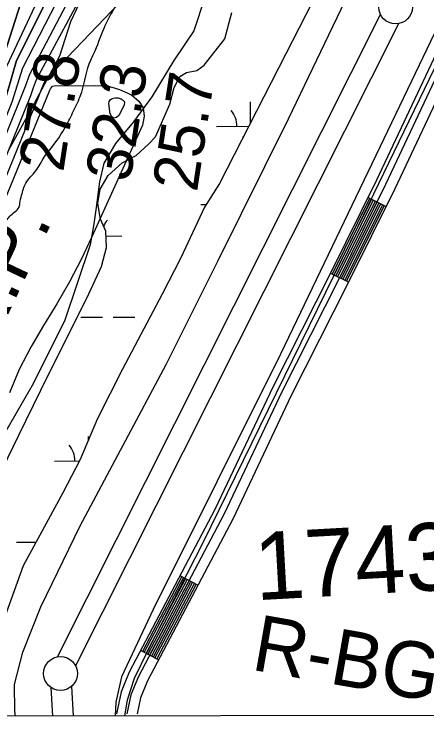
# Model space of a CAD drawing. Extents: x 3324104 to 3361979, y 612876 to 638273.
# Drawn here: x 3338072 to 3338682, y 618257 to 619312 of the extents above; entities that cross this region are included whole.
import ezdxf

# ---------------------------------------------------------------- set-up
doc = ezdxf.new("R2010")
doc.units = 0
for name, color, linetype in [('V-GRID-FRAM', 7, 'Continuous'), ('V-LEVE-TOET', 7, 'Continuous'), ('V-RIVR-EDGE', 7, 'Continuous'), ('V-RIVR-RANG', 7, 'Continuous'), ('V-RIVR-RANG-IDEN', 7, 'Continuous'), ('V-ROAD-CNTR', 7, 'Continuous'), ('V-SITE-VEGE', 7, 'Continuous'), ('V-SURV-IDEN', 7, 'Continuous'), ('V-SURV-LINE', 7, 'Continuous'), ('V-TOPO-DPTH', 7, 'Continuous'), ('V-TOPO-MAJR', 7, 'Continuous'), ('V-TOPO-MINR', 7, 'Continuous'), ('V-TOPO-SHOR', 7, 'Continuous'), ('V-TOPO-WATR', 7, 'Continuous'), ('V-TOPO-WATR-IDEN', 7, 'Continuous'), ('V-WETL-SWMP', 7, 'Continuous')]:
    doc.layers.add(name, color=color, linetype=linetype)

msp = doc.modelspace()

# ---------------------------------------------------------------- linework, layer by layer
at = {"layer": 'V-GRID-FRAM'}
msp.add_lwpolyline([(3328194.1, 636440.7), (3359767.9, 636495.9), (3359807.6, 618312.1), (3328217.9, 618256.9), (3328194.1, 636440.7)], dxfattribs=at)
at = {"layer": 'V-LEVE-TOET'}
for points in [[(3339416.8, 620890.1), (3339301.7, 620617.7), (3339132.1, 620236.2), (3338997.8, 619937.5), (3338847.2, 619604.6), (3338653.6, 619200.7), (3338465.7, 618809.4), (3338277.7, 618431.6), (3338230.9, 618332.4), (3338222.5, 618294.5), (3338221.2, 618274.4)], [(3338073.8, 618274.1), (3338072.8, 618281.3), (3338072.5, 618321.1), (3338084.7, 618368.7), (3338111.4, 618435.8), (3338169.6, 618555.6), (3338296.6, 618794.1), (3338373, 618947), (3338478, 619157.3), (3338567.6, 619345.1), (3338635.4, 619479.5), (3338714.5, 619657.6), (3338829.8, 619906.7), (3338947.9, 620172.4), (3339085.1, 620475.1), (3339251.4, 620856.3)]]:
    msp.add_lwpolyline(points, dxfattribs=at)
at = {"layer": 'V-RIVR-EDGE'}
msp.add_spline([(3337752.3, 618273.6), (3337756.9, 618279.6), (3337759.2, 618284.2), (3337760.4, 618293.1), (3337765.9, 618307.5), (3337779.5, 618324.9), (3337782.3, 618350.9), (3337789, 618383), (3337792.5, 618390.8), (3337799.9, 618404.7), (3337814.3, 618426.8), (3337826.7, 618445.4), (3337831, 618460.9), (3337835, 618479.1), (3337842, 618505.5), (3337846.3, 618524.1), (3337849.4, 618531.4), (3337859.6, 618546.1), (3337869.3, 618562.4), (3337879.1, 618586.8), (3337888.8, 618612), (3337894.7, 618630.2), (3337896.2, 618637.9), (3337894.7, 618646.5), (3337894.7, 618651.1), (3337898.2, 618663.9), (3337903.3, 618677.5), (3337905.3, 618689.1), (3337905.3, 618701.1), (3337907.3, 618712.8), (3337915.5, 618732.9), (3337926.8, 618759.3), (3337940.8, 618785.6), (3337947, 618796), (3337954.8, 618808.4), (3337956, 618814.6), (3337956.4, 618827.8), (3337956.4, 618831.7), (3337958.8, 618837.5), (3337959.2, 618844.9), (3337959.2, 618851.9), (3337959.2, 618859.2), (3337956.9, 618861.6), (3337958.5, 618867), (3337964.3, 618871.6), (3337964.7, 618876.3), (3337965.9, 618880.2), (3337969.8, 618882.9), (3337969.4, 618894.9), (3337983.4, 618893.3), (3337992.3, 618908), (3338007.1, 618927.7), (3338015.3, 618935.1), (3338028.5, 618945.1), (3338037.8, 618951.7), (3338046.7, 618956.7), (3338050.6, 618961), (3338052.2, 618963.7), (3338051.8, 618968.4), (3338043.7, 618969.9), (3338052.6, 618986.6), (3338057.7, 619001.3), (3338067, 619014.9), (3338079.9, 619029.2), (3338080.3, 619032.7), (3338083, 619044.7), (3338089.3, 619062.5), (3338103.6, 619080.3), (3338116.5, 619100.8), (3338132.8, 619122.1), (3338149.6, 619149.2), (3338161.3, 619172.1), (3338171.8, 619196.9), (3338185.1, 619244.5), (3338189.4, 619253.4), (3338205, 619291.8), (3338221, 619322.4), (3338235.4, 619348.7), (3338241.2, 619364.6), (3338246.3, 619381.3), (3338251, 619391), (3338260.3, 619406.8), (3338273.6, 619431.6), (3338285.7, 619458), (3338291.6, 619478.5), (3338293.1, 619493.2), (3338303.7, 619514.1), (3338302.9, 619523.5), (3338302.9, 619530.8), (3338308, 619545.6), (3338312.3, 619559.1), (3338317.8, 619575), (3338321.7, 619578.5), (3338327.5, 619580.4), (3338331, 619582.7), (3338333.7, 619587.4), (3338336.8, 619601.7), (3338340.4, 619614.1), (3338348.6, 619636.2), (3338358.7, 619655.9), (3338378.5, 619688.1), (3338398.8, 619716), (3338404.6, 619726.4), (3338411.7, 619752), (3338418.7, 619776.8), (3338428.9, 619807), (3338438.6, 619824.8), (3338456.6, 619866.7), (3338472.5, 619895.7), (3338502.1, 619939.1), (3338517.7, 619962.3), (3338532.1, 619990.2), (3338537.6, 620010.7), (3338539.5, 620026.6), (3338537.2, 620030.9), (3338527.2, 620033.6), (3338526, 620036.4), (3338536.9, 620051.8), (3338537.3, 620058), (3338536.5, 620065), (3338536.6, 620068.5), (3338536.9, 620071.2), (3338549, 620086.7), (3338561.8, 620103), (3338567.3, 620109.9), (3338568.1, 620117.7), (3338571.2, 620121.2), (3338573.9, 620123.5), (3338588.3, 620136.6), (3338595.7, 620151), (3338605.8, 620164.1), (3338626, 620181.5), (3338629.1, 620187.7), (3338629.2, 620193.9), (3338631.9, 620219.5), (3338634.3, 620234.6), (3338646.4, 620263.3), (3338660.8, 620297.8), (3338681.9, 620341.9), (3338693.2, 620358.2), (3338696.7, 620372.2), (3338693.6, 620384.6), (3338688.2, 620389.2), (3338674.6, 620395.1), (3338674.3, 620397), (3338680.1, 620410.6), (3338684.8, 620426.5), (3338695.7, 620447.8), (3338716.7, 620479.5), (3338733.9, 620505.5), (3338746.3, 620529.9), (3338746.3, 620534.1), (3338744, 620544.6), (3338741.3, 620550.4), (3338742.5, 620551.6), (3338745.2, 620552.8), (3338748.7, 620556.2), (3338754.2, 620565.5), (3338754.6, 620575.2), (3338753.4, 620584.5), (3338755, 620586.5), (3338758.5, 620592.7), (3338760.8, 620598.9), (3338762, 620606.6), (3338766.3, 620623.3), (3338769.1, 620637.6), (3338770.3, 620658.6), (3338770.7, 620668.3), (3338770.7, 620677.6), (3338770.8, 620687.6), (3338775.1, 620697.3), (3338787.9, 620716.3), (3338806.2, 620748.8), (3338817.5, 620765.5), (3338833.1, 620803.1), (3338849.5, 620833.7)], degree=3, dxfattribs=at)
at = {"layer": 'V-ROAD-CNTR'}
for p, q in [((3338622, 619027.9), (3338595.1, 619041.2)), ((3338566.5, 618915.9), (3338539.6, 618929.2)), ((3338343.8, 618467.9), (3338317.3, 618481.8)), ((3338285.5, 618357.3), (3338259, 618371.3))]:
    msp.add_line(p, q, dxfattribs=at)
for points in [[(3339425.2, 620876.9), (3339314.4, 620624.9), (3339156.3, 620268.7), (3339040, 620006), (3338940.5, 619779.8), (3338873.8, 619637.4), (3338805.5, 619486.2), (3338696.7, 619254.9), (3338607.9, 619067), (3338539.2, 618928.3), (3338454.5, 618760.4), (3338369, 618579.9), (3338242.1, 618339.2), (3338230, 618309.9), (3338223.2, 618277.5)], [(3339438.9, 620870.8), (3339328.1, 620618.8), (3339170, 620262.6), (3339053.7, 619999.9), (3338954.2, 619773.6), (3338887.4, 619631.1), (3338819.2, 619479.9), (3338710.2, 619248.5), (3338621.4, 619060.5), (3338552.6, 618921.6), (3338467.9, 618753.8), (3338382.4, 618573.2), (3338255.7, 618332.9), (3338244.4, 618305.5), (3338238.6, 618277.5)], [(3339452.6, 620864.7), (3339341.9, 620612.8), (3339183.7, 620256.5), (3339067.5, 619993.9), (3338967.8, 619767.4), (3338901, 619624.8), (3338832.8, 619473.6), (3338723.8, 619242.1), (3338634.9, 619054), (3338566, 618914.9), (3338481.4, 618747.2), (3338395.8, 618566.5), (3338269.3, 618326.5), (3338258.8, 618301.1), (3338253.9, 618277.5)], [(3338597.8, 619039.9), (3338542.3, 618927.9)], [(3338600.5, 619038.5), (3338545, 618926.5)], [(3338603.2, 619037.2), (3338547.7, 618925.2)], [(3338605.9, 619035.9), (3338550.4, 618923.9)], [(3338608.6, 619034.5), (3338553.1, 618922.5)], [(3338611.3, 619033.2), (3338555.7, 618921.2)], [(3338614, 619031.9), (3338558.4, 618919.9)], [(3338616.6, 619030.5), (3338561.1, 618918.5)], [(3338619.3, 619029.2), (3338563.8, 618917.2)], [(3338320, 618480.4), (3338261.6, 618369.9)], [(3338322.6, 618479.1), (3338264.3, 618368.5)], [(3338325.3, 618477.7), (3338267, 618367.1)], [(3338327.9, 618476.3), (3338269.6, 618365.7)], [(3338330.6, 618474.9), (3338272.3, 618364.3)], [(3338333.2, 618473.5), (3338274.9, 618362.9)], [(3338335.9, 618472.1), (3338277.6, 618361.5)], [(3338338.5, 618470.7), (3338280.2, 618360.1)], [(3338341.2, 618469.3), (3338282.9, 618358.7)]]:
    msp.add_lwpolyline(points, dxfattribs=at)
at = {"layer": 'V-SITE-VEGE'}
for p, q in [((3338376.6, 619407.2), (3338337.8, 619287.6)), ((3338155.8, 619301.3), (3338182.5, 619358.8)), ((3338139.7, 619250.8), (3338155.8, 619301.3)), ((3338337.8, 619287.6), (3338308, 619243.8)), ((3338094.8, 619167), (3338139.7, 619250.8)), ((3338308, 619243.8), (3338275.5, 619190.2)), ((3338275.5, 619190.2), (3338248.6, 619153.1)), ((3338064.2, 619111.5), (3338094.8, 619167)), ((3338248.6, 619153.1), (3338221.8, 619120.9)), ((3338221.8, 619120.9), (3338204.5, 619091.7)), ((3338204.5, 619091.7), (3338198, 619064.5)), ((3338198, 619064.5), (3338193.4, 619026.6)), ((3338193.4, 619026.6), (3338189.7, 619002.4)), ((3338189.7, 619002.4), (3338184.2, 618971.3)), ((3338184.2, 618971.3), (3338146.3, 618858.5)), ((3338146.3, 618858.5), (3338098.6, 618763.1)), ((3338098.6, 618763.1), (3338049.8, 618679.3))]:
    msp.add_line(p, q, dxfattribs=at)
at = {"layer": 'V-SURV-LINE'}
for points in [[(3338136.1, 618361.9), (3338613.8, 619311.7)], [(3338640.6, 619298.2), (3338162.9, 618348.4)], [(3338129.1, 618274.2), (3338126.7, 618316.5)], [(3338156.6, 618318.1), (3338159.1, 618274.3)]]:
    msp.add_lwpolyline(points, dxfattribs=at)
for centre in [(3338636.2, 619322.9), (3338140.5, 618337.2)]:
    msp.add_circle(centre, 25, dxfattribs=at)
at = {"layer": 'V-TOPO-DPTH'}
for points in [[(3339335.7, 621992), (3339327.2, 621977.3), (3339318.8, 621962.5), (3339193.7, 621707.1), (3339016.1, 621381.5), (3339006.6, 621366.4), (3338671.8, 620563.1), (3338447.8, 619983.3), (3338443.5, 619975.2), (3338075.2, 619243.7), (3338070.3, 619226.6), (3338065.4, 619209.5), (3338060.5, 619192.4), (3337782.6, 618500.7), (3337775.9, 618479.7), (3337769.2, 618458.6), (3337693.7, 618273.5)], [(3339335.7, 621992), (3339327.2, 621977.3), (3339318.8, 621962.5), (3339193.7, 621707.1), (3339016.1, 621381.5), (3339006.6, 621366.4), (3338671.8, 620563.1), (3338447.8, 619983.3), (3338443.5, 619975.2), (3338075.2, 619243.7), (3338070.3, 619226.6), (3338065.4, 619209.5), (3338060.5, 619192.4), (3337782.6, 618500.7), (3337775.9, 618479.7), (3337769.2, 618458.6), (3337693.7, 618273.5)], [(3338971.8, 621362.8), (3338646.6, 620600.4), (3338643.6, 620595.4), (3338640.5, 620590.4), (3338637.4, 620585.5), (3338634.3, 620580.5), (3338387.6, 620051.1), (3338380.7, 620034.6), (3338373.5, 620018.3), (3338365.8, 620002.2), (3338357.9, 619986.2), (3338117.6, 619441.8), (3338048.6, 619227.5), (3338047, 619220), (3338045.3, 619212.5), (3338043.4, 619205), (3338041.5, 619197.6), (3337764.7, 618506.9), (3337761, 618494.9), (3337757.3, 618482.9), (3337753.5, 618470.9), (3337672.4, 618273.4)], [(3337693.7, 618273.5), (3337672.4, 618273.4), (3337753.5, 618470.9), (3337757.3, 618482.9), (3337761, 618494.9), (3337764.7, 618506.9), (3338041.5, 619197.6), (3338043.4, 619205), (3338045.3, 619212.5), (3338047, 619220), (3338048.6, 619227.5), (3338117.6, 619441.8), (3338357.9, 619986.2), (3338365.8, 620002.2), (3338373.5, 620018.3), (3338380.7, 620034.6), (3338387.6, 620051.1), (3338634.3, 620580.5), (3338637.4, 620585.5), (3338640.5, 620590.4), (3338643.6, 620595.4), (3338646.6, 620600.4), (3338971.8, 621362.8)], [(3337693.7, 618273.5), (3337716.6, 618273.5), (3337775.7, 618415.3), (3337785.6, 618445.8), (3337795.5, 618476.2), (3338088.6, 619205.9), (3338094.9, 619223.8), (3338463.6, 619923.6), (3338472.8, 619941), (3338707.5, 620527.2), (3338708.2, 620529), (3338709.7, 620532.5), (3338711.4, 620535.9), (3338712.3, 620537.6), (3338714.2, 620540.9), (3339041, 621356.6)]]:
    msp.add_lwpolyline(points, dxfattribs=at)
at = {"layer": 'V-TOPO-MAJR'}
for points in [[(3338123.7, 619197.4), (3338124.3, 619199), (3338125.6, 619202), (3338128.5, 619205.6), (3338131.3, 619206.4), (3338192, 619207), (3338204.2, 619206.2), (3338216.2, 619204.3), (3338227.7, 619200.8), (3338239.1, 619196.1), (3338246, 619192.6), (3338256.2, 619183.8), (3338262.8, 619173.6), (3338264.1, 619161.6), (3338261.7, 619148.3), (3338187, 618983.2), (3338170.8, 618949.4), (3338153.6, 618916.2), (3338135, 618883.7), (3338115.4, 618851.8), (3338096.5, 618819.6), (3338079.4, 618786.6), (3338064.9, 618752.3)], [(3337744.4, 618273.6), (3337823.2, 618459.6), (3337825, 618465.1), (3337826.9, 618470.7), (3337828.7, 618476.2), (3337830.5, 618481.7), (3337832.4, 618487.6), (3337833.3, 618490.2), (3337834.4, 618492.7), (3337835.6, 618495.2), (3338123.7, 619197.4)]]:
    msp.add_lwpolyline(points, dxfattribs=at)
at = {"layer": 'V-TOPO-MINR'}
for points in [[(3337672.4, 618273.4), (3337753.5, 618470.9), (3337757.3, 618482.9), (3337761, 618494.9), (3337764.7, 618506.9), (3338041.5, 619197.6), (3338043.4, 619205), (3338045.3, 619212.5), (3338047, 619220), (3338048.6, 619227.5), (3338117.6, 619441.8), (3338357.9, 619986.2), (3338365.8, 620002.2), (3338373.5, 620018.3), (3338380.7, 620034.6), (3338387.6, 620051.1), (3338634.3, 620580.5), (3338637.4, 620585.5), (3338640.5, 620590.4), (3338643.6, 620595.4), (3338646.6, 620600.4), (3338971.8, 621362.8)], [(3337705.7, 618273.5), (3337769, 618426.6), (3337777.3, 618452.3), (3337785.6, 618478), (3338069, 619182.7), (3338076.8, 619207.7), (3338084.7, 619232.7), (3338456.2, 619953.9), (3338465.7, 619971.4), (3338677.2, 620527.9), (3339023.2, 621362.8)], [(3337716.6, 618273.5), (3337775.7, 618415.3), (3337785.6, 618445.8), (3337795.5, 618476.2), (3338088.6, 619205.9), (3338094.9, 619223.8), (3338463.6, 619923.6), (3338472.8, 619941), (3338707.5, 620527.2), (3338708.2, 620529), (3338709.7, 620532.5), (3338711.4, 620535.9), (3338712.3, 620537.6), (3338714.2, 620540.9), (3339041, 621356.6)], [(3337725.1, 618273.5), (3337794.3, 618439.9), (3337805.6, 618474.4), (3338096.4, 619192.2), (3338100.6, 619204.1), (3338105.1, 619215.7), (3338484.5, 619920), (3338488.9, 619928.4), (3338493.4, 619936.8), (3338742.8, 620501.6), (3339044.3, 621319.6)], [(3337682.7, 618273.5), (3337761.3, 618464.9), (3337766.5, 618481.3), (3337771.7, 618497.8), (3338048.2, 619186.9), (3338051.6, 619199), (3338054.9, 619211.1), (3338058, 619223.2), (3338061, 619235.4), (3338144.7, 619414.3), (3338413.4, 619987.3), (3338415.8, 619995.2), (3338418.2, 620003.1), (3338664, 620590.8)], [(3337734.6, 618273.5), (3337809.5, 618452.6), (3337816.1, 618472.6), (3338108.1, 619189.6), (3338110.4, 619195.9), (3338112.8, 619202.3), (3338115.4, 619208.5), (3338118.2, 619214.6), (3338663, 619784.7)], [(3338219.6, 619158.6), (3338216.6, 619160.7), (3338214, 619164.7), (3338212.2, 619180.2), (3338212.7, 619183.2), (3338213.8, 619185.6), (3338215.9, 619187.2), (3338218.8, 619188.3), (3338221.8, 619188.6), (3338226, 619188.4), (3338230.1, 619187.1), (3338231.9, 619186.3), (3338235.2, 619182.7), (3338234.9, 619177.9), (3338227, 619162.3), (3338223.1, 619159.5), (3338219.6, 619158.6)]]:
    msp.add_lwpolyline(points, dxfattribs=at)
at = {"layer": 'V-TOPO-SHOR'}
for points in [[(3339417.4, 620836.8), (3339323.1, 620621.7), (3339233.5, 620418.3), (3339113.5, 620156.5), (3339016.3, 619933.7), (3338896.3, 619658.3), (3338768.6, 619387.8), (3338580.6, 618999.4), (3338350.7, 618529.2)], [(3338350.7, 618529.2), (3338269.5, 618371.4), (3338249.5, 618329.6), (3338239.1, 618297.5), (3338235, 618274.4)]]:
    msp.add_lwpolyline(points, dxfattribs=at)
at = {"layer": 'V-TOPO-WATR'}
msp.add_lwpolyline([(3337693.7, 618273.5), (3337769.2, 618458.6), (3337775.9, 618479.7), (3337782.6, 618500.7), (3338060.5, 619192.4), (3338065.4, 619209.5), (3338070.3, 619226.6), (3338075.2, 619243.7), (3338443.5, 619975.2), (3338447.8, 619983.3), (3338671.8, 620563.1), (3339006.6, 621366.4), (3339016.1, 621381.5), (3339193.7, 621707.1), (3339318.8, 621962.5), (3339327.2, 621977.3), (3339335.7, 621992)], dxfattribs=at)
at = {"layer": 'V-WETL-SWMP'}
for p, q in [((3338513.2, 619330.6), (3338474, 619253.7)), ((3338383.7, 619276), (3338394, 619314.9)), ((3338353, 619237), (3338383.7, 619276)), ((3338474, 619253.7), (3338375.7, 619061.8)), ((3338342.4, 619229.1), (3338353, 619237)), ((3338317.2, 619220.2), (3338326.9, 619226.1)), ((3338326.9, 619226.1), (3338342.4, 619229.1)), ((3338308.6, 619203.7), (3338317.2, 619220.2)), ((3338302, 619179.4), (3338308.6, 619203.7)), ((3338421.4, 619151.1), (3338421.4, 619182.5)), ((3338281.1, 619130.7), (3338302, 619179.4)), ((3338371.4, 619146.4), (3338419.1, 619146.5)), ((3338270.5, 619120), (3338281.1, 619130.7)), ((3338409.5, 619131), (3338411.2, 619131)), ((3338252.2, 619103.3), (3338270.5, 619120)), ((3338231.9, 619092.5), (3338252.2, 619103.3)), ((3338210.8, 619073.9), (3338231.9, 619092.5)), ((3338199.3, 619053.5), (3338210.8, 619073.9)), ((3338375.7, 619061.8), (3338353.7, 619026.8)), ((3338195.6, 619032.1), (3338199.3, 619053.5)), ((3338199.6, 619008.9), (3338195.6, 619032.1)), ((3338353.7, 619026.8), (3338318.4, 618951.8)), ((3338348.2, 619030.9), (3338356.3, 619030.9)), ((3338207.5, 618991.5), (3338199.6, 619008.9)), ((3338208.7, 618967.2), (3338207.5, 618991.5)), ((3338207.9, 618984.2), (3338231.2, 618984.3)), ((3338201.2, 618939.1), (3338208.7, 618967.2)), ((3338318.4, 618951.8), (3338290.7, 618898.3)), ((3338179.2, 618892.3), (3338201.2, 618939.1)), ((3338290.7, 618898.3), (3338232.4, 618787.3)), ((3338122, 618778.4), (3338179.2, 618892.3)), ((3338170.6, 618864.1), (3338202.6, 618864.2)), ((3338218.6, 618864.2), (3338250.6, 618864.2)), ((3338232.4, 618787.3), (3338195.2, 618714.2)), ((3338079, 618689.8), (3338122, 618778.4)), ((3338195.2, 618714.2), (3338169.5, 618653.9)), ((3338039.9, 618610), (3338079, 618689.8)), ((3338181.8, 618682.7), (3338181.8, 618687.5)), ((3338169.5, 618653.9), (3338143.7, 618604.3)), ((3338131.8, 618651.4), (3338168.2, 618651.5)), ((3338143.7, 618604.3), (3338085.4, 618496.2)), ((3338075.2, 618531.3), (3338104.4, 618531.3)), ((3338085.4, 618496.2), (3338045.6, 618387.2))]:
    msp.add_line(p, q, dxfattribs=at)
for centre, start, end in [((3338366.2, 619146.9), 359.3282, 40.8718), ((3338236.5, 618984.8), 139.3282, 156.4138), ((3338126.6, 618651.9), 359.3282, 40.8718)]:
    msp.add_arc(centre, 35.2, start, end, dxfattribs=at)

# ---------------------------------------------------------------- texts
at = {"layer": 'V-RIVR-RANG'}
for s, p in [('27.8', (3338144.5, 619077.5)), ('32.3', (3338243.4, 619062.7)), ('25.7', (3338342.3, 619047.9))]:
    msp.add_text(s, height=67, rotation=81.3383, dxfattribs=at).set_placement(p)
at = {"layer": 'V-RIVR-RANG-IDEN'}
msp.add_text('R-BG2', height=83, rotation=350.0164, dxfattribs=at).set_placement((3338421, 618343))
at = {"layer": 'V-SURV-IDEN'}
msp.add_text('1743+33.2', height=100, rotation=3.1742, dxfattribs=at).set_placement((3338429.9, 618445.4))
at = {"layer": 'V-TOPO-WATR-IDEN'}
msp.add_text('L.W.R.P.', height=83, rotation=64.6039, dxfattribs=at).set_placement((3337938.6, 618605.8))

doc.saveas('drawing.dxf')
